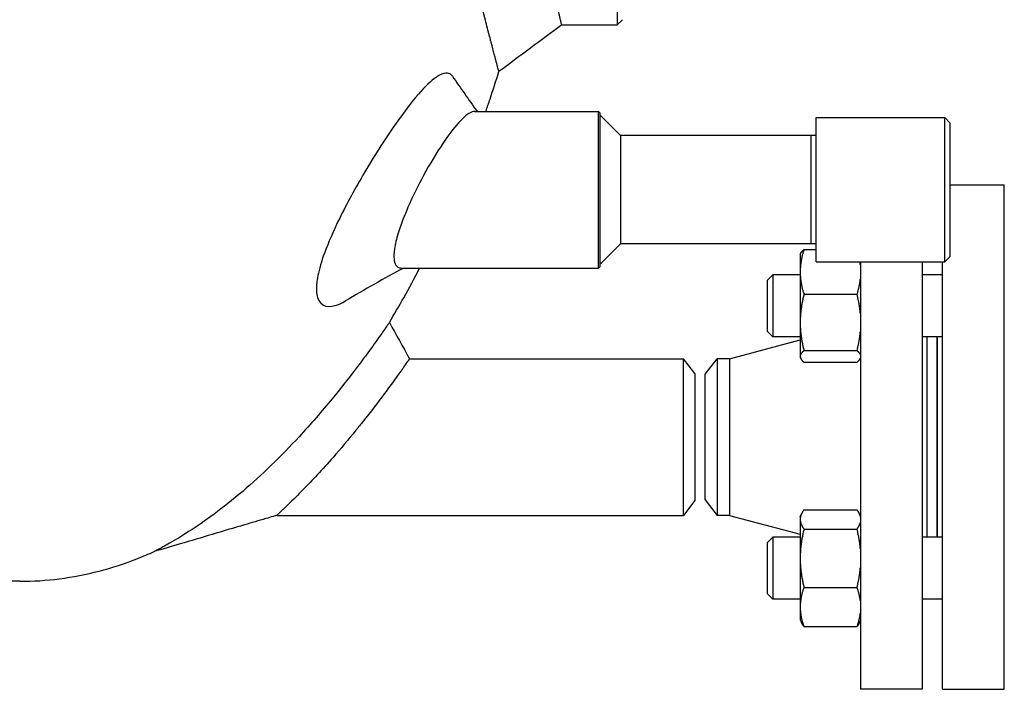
# Model space of a CAD drawing. Header units: inches. Extents: x 24 to 1128, y -69 to 748.
# Tile 504 of 656: x 758.91 to 770.84, y 158.49 to 166.61. Entities that reach past the tile are written whole.
import ezdxf

# ---------------------------------------------------------------- set-up
doc = ezdxf.new("R2010")
doc.units = ezdxf.units.IN
doc.header["$LTSCALE"] = 32
doc.header["$MEASUREMENT"] = 0
doc.layers.add('Visible (ANSI)', color=7, linetype='Continuous', lineweight=30)

msp = doc.modelspace()

# ---------------------------------------------------------------- linework, layer by layer
at = {"layer": 'Visible (ANSI)'}
for p, q in [((766.1499, 173.54617), (766.1499, 166.54618)), ((765.47724, 166.54617), (766.1499, 166.54617)), ((766.2124, 166.60867), (766.1499, 166.54617)), ((764.42002, 165.49617), (765.92124, 165.49617)), ((765.92124, 163.59617), (765.92124, 165.49617)), ((765.93687, 165.48054), (765.92124, 165.49617)), ((765.93687, 165.48054), (765.93687, 163.61179)), ((766.18687, 165.20367), (765.93687, 165.45367)), ((768.56187, 163.67117), (768.56187, 165.42117)), ((768.56187, 165.42117), (770.11937, 165.42117)), ((770.11937, 163.67117), (770.11937, 165.42117)), ((770.18187, 165.35867), (770.11937, 165.42117)), ((770.18187, 165.35867), (770.18187, 163.73367)), ((768.49937, 165.20367), (766.18687, 165.20367)), ((766.18687, 165.20367), (766.18687, 163.88867)), ((768.49937, 163.88867), (768.49937, 165.20367)), ((768.56187, 165.20203), (768.49937, 165.20367)), ((770.18187, 164.60617), (770.84063, 164.60617)), ((770.84063, 158.48617), (770.84063, 164.60617)), ((766.18687, 163.88867), (765.93687, 163.63867)), ((768.49937, 163.88867), (766.18687, 163.88867)), ((768.56187, 163.89031), (768.49937, 163.88867)), ((768.36663, 163.76216), (768.37228, 163.77428)), ((768.36663, 163.76216), (768.36663, 163.54877)), ((768.41172, 163.82031), (768.56187, 163.82031)), ((768.56187, 163.67117), (770.11937, 163.67117)), ((769.09563, 163.67117), (769.09563, 158.48617)), ((769.84563, 163.67117), (769.84563, 158.48617)), ((770.09063, 158.48617), (770.09063, 163.67117)), ((770.18187, 163.73367), (770.11937, 163.67117)), ((763.53107, 163.59617), (765.92124, 163.59617)), ((765.93687, 163.61179), (765.92124, 163.59617)), ((767.97063, 163.44966), (768.03313, 163.51216)), ((768.03313, 163.51216), (768.03313, 162.76216)), ((768.36663, 163.51216), (768.03313, 163.51216)), ((768.36663, 163.54877), (768.36663, 162.93566)), ((770.09063, 163.51216), (769.84563, 163.51216)), ((767.97063, 162.82466), (767.97063, 163.44966)), ((768.41172, 163.27723), (769.05555, 163.27723)), ((768.36663, 162.93566), (768.36663, 162.52405)), ((767.97063, 162.82466), (768.03313, 162.76216)), ((767.50786, 162.49617), (768.36663, 162.72604)), ((768.36663, 162.76216), (768.03313, 162.76216)), ((770.09063, 162.76216), (769.84563, 162.76216)), ((769.90563, 160.33018), (769.90563, 162.76216)), ((770.02563, 160.33018), (770.02563, 162.76216)), ((770.03063, 160.33018), (770.03063, 162.76216)), ((768.41172, 162.59408), (769.05555, 162.59408)), ((763.63048, 162.49617), (766.95251, 162.49617)), ((766.95251, 160.59617), (766.95251, 162.49617)), ((767.09063, 162.31617), (766.95251, 162.49617)), ((767.21563, 162.30867), (767.35951, 162.49617)), ((767.50786, 162.49617), (767.35951, 162.49617)), ((767.35951, 162.49617), (767.35951, 160.59617)), ((767.50786, 162.49617), (767.50786, 160.59617)), ((768.36663, 162.52405), (768.36663, 162.51216)), ((768.36663, 162.51216), (768.37228, 162.50004)), ((768.41172, 162.45401), (769.05555, 162.45401)), ((769.09563, 162.50144), (769.09498, 162.50004)), ((767.09063, 162.31617), (767.09063, 160.77617)), ((767.21563, 160.78367), (767.21563, 162.30867)), ((767.09063, 160.77617), (766.95251, 160.59617)), ((767.21563, 160.78367), (767.35951, 160.59617)), ((768.41172, 160.66314), (769.05555, 160.66314)), ((762.02174, 160.59617), (766.95251, 160.59617)), ((767.50786, 160.59617), (767.35951, 160.59617)), ((767.50786, 160.59617), (768.36663, 160.3663)), ((768.36663, 160.58018), (768.38307, 160.61543)), ((768.36663, 160.58018), (768.36663, 160.54681)), ((768.36663, 160.54681), (768.36663, 160.07649)), ((769.09563, 160.5909), (769.08419, 160.61543)), ((768.41172, 160.43047), (769.05555, 160.43047)), ((767.97063, 160.26768), (768.03313, 160.33018)), ((768.03313, 160.33018), (768.03313, 159.58018)), ((768.36663, 160.33018), (768.03313, 160.33018)), ((770.09063, 160.33018), (769.84563, 160.33018)), ((767.97063, 159.64268), (767.97063, 160.26768)), ((768.36663, 160.07649), (768.36663, 159.48486)), ((758.90563, 159.79617), (757.46578, 159.79617)), ((768.41172, 159.72251), (769.05555, 159.72251)), ((767.97063, 159.64268), (768.03313, 159.58018)), ((768.36663, 159.58018), (768.03313, 159.58018)), ((770.09063, 159.58018), (769.84563, 159.58018)), ((768.36663, 159.48486), (768.36663, 159.33018)), ((768.36663, 159.33018), (768.38307, 159.29492)), ((768.41172, 159.24722), (769.05555, 159.24722)), ((769.09563, 159.31946), (769.08419, 159.29492)), ((769.84563, 158.48617), (769.09563, 158.48617)), ((770.09063, 158.48617), (770.84063, 158.48617))]:
    msp.add_line(p, q, dxfattribs=at)
for points, knots in [([(764.7146, 165.97887), (764.7146, 165.97887), (764.71458, 165.97892), (764.71456, 165.97902), (764.71452, 165.97915), (764.71447, 165.97936), (764.71438, 165.97967), (764.71438, 165.97967), (764.71438, 165.97968), (764.71438, 165.97969), (764.71367, 165.98235), (764.71122, 165.99146), (764.70703, 166.00708), (764.70694, 166.00738), (764.70686, 166.00769), (764.70678, 166.008), (764.70469, 166.01579), (764.70218, 166.02515), (764.69926, 166.03607), (764.69909, 166.0367), (764.69892, 166.03734), (764.69875, 166.03798), (764.69275, 166.0604), (764.68506, 166.08919), (764.67571, 166.12433), (764.67527, 166.12598), (764.67483, 166.12764), (764.67439, 166.12931), (764.67295, 166.1347), (764.67148, 166.14024), (764.66997, 166.14593), (764.66681, 166.15784), (764.66348, 166.17041), (764.65997, 166.18363), (764.65937, 166.18593), (764.65875, 166.18825), (764.65813, 166.19059), (764.64726, 166.23168), (764.63481, 166.27889), (764.62084, 166.33223), (764.61981, 166.33617), (764.61876, 166.34015), (764.61771, 166.34416), (764.61324, 166.36126), (764.60862, 166.37896), (764.60385, 166.39727), (764.60178, 166.40521), (764.59968, 166.41325), (764.59756, 166.42142), (764.59627, 166.42635), (764.59498, 166.43133), (764.59368, 166.43634), (764.57845, 166.49496), (764.56185, 166.55922), (764.54397, 166.62907), (764.54363, 166.63038), (764.5433, 166.63169), (764.54296, 166.63301), (764.54142, 166.63901), (764.53988, 166.64506), (764.53832, 166.65115), (764.53041, 166.68211), (764.52223, 166.71423), (764.51379, 166.74749), (764.5116, 166.75612), (764.5094, 166.76484), (764.50717, 166.77362), (764.50116, 166.79739), (764.49502, 166.82172), (764.48876, 166.84661), (764.48748, 166.85169), (764.4862, 166.8568), (764.48491, 166.86193), (764.47172, 166.91444), (764.458, 166.96939), (764.44379, 167.02675), (764.44092, 167.03833), (764.43803, 167.05001), (764.43512, 167.06179), (764.42494, 167.10299), (764.41452, 167.14539), (764.40388, 167.18896), (764.40063, 167.20225), (764.39736, 167.21564), (764.39408, 167.22914), (764.38487, 167.26696), (764.3755, 167.30563), (764.36599, 167.34513), (764.35974, 167.37106), (764.35343, 167.39735), (764.34705, 167.42399), (764.33756, 167.46367), (764.32789, 167.5043), (764.31807, 167.54585), (764.31399, 167.5631), (764.30988, 167.5805), (764.30575, 167.59806), (764.29478, 167.64466), (764.28362, 167.69239), (764.27229, 167.74122), (764.26783, 167.76041), (764.26335, 167.77978), (764.25884, 167.79931), (764.24658, 167.85244), (764.23412, 167.90682), (764.2215, 167.96242), (764.20656, 168.02821), (764.19139, 168.09571), (764.17601, 168.16485), (764.17089, 168.1879), (764.16575, 168.21112), (764.16058, 168.23453), (764.14917, 168.28625), (764.13766, 168.33885), (764.12607, 168.39225), (764.12063, 168.41736), (764.11517, 168.44265), (764.10969, 168.46811), (764.10764, 168.47763), (764.10559, 168.48719), (764.10354, 168.49677), (764.10287, 168.49991), (764.10219, 168.50305), (764.10152, 168.50619), (764.09307, 168.54567), (764.08455, 168.58571), (764.07598, 168.62632), (764.05877, 168.70782), (764.04133, 168.79156), (764.02373, 168.87743), (764.01773, 168.90672), (764.01171, 168.93626), (764.00568, 168.96604), (763.99434, 169.02196), (763.98296, 169.07872), (763.97155, 169.13629), (763.96904, 169.14892), (763.96654, 169.16159), (763.96403, 169.17429), (763.96039, 169.19274), (763.95674, 169.21128), (763.9531, 169.22989), (763.93266, 169.33424), (763.91216, 169.4411), (763.89172, 169.55019), (763.8855, 169.58334), (763.8793, 169.6167), (763.8731, 169.65026), (763.8702, 169.66595), (763.8673, 169.6817), (763.86441, 169.69748), (763.85819, 169.73137), (763.85199, 169.76546), (763.84579, 169.79973), (763.83965, 169.83375), (763.83352, 169.86794), (763.82741, 169.90231), (763.82172, 169.93431), (763.81603, 169.96657), (763.81033, 169.99908), (763.80415, 170.03437), (763.79797, 170.06997), (763.7918, 170.10585), (763.78902, 170.12195), (763.78625, 170.13812), (763.78348, 170.15434), (763.77738, 170.19007), (763.77128, 170.2261), (763.7652, 170.26236), (763.76053, 170.29021), (763.75586, 170.31821), (763.75121, 170.34634), (763.74425, 170.38847), (763.73731, 170.43089), (763.73041, 170.4736), (763.7246, 170.50951), (763.71882, 170.54562), (763.71307, 170.58192), (763.71018, 170.60016), (763.70729, 170.61846), (763.70441, 170.6368), (763.69879, 170.67263), (763.6932, 170.70864), (763.68764, 170.74482), (763.68132, 170.78592), (763.67504, 170.82723), (763.66881, 170.86876), (763.66381, 170.90207), (763.65884, 170.93552), (763.65391, 170.9691), (763.64866, 171.00474), (763.64346, 171.04052), (763.6383, 171.07643), (763.63534, 171.09697), (763.6324, 171.11756), (763.62947, 171.13819), (763.62444, 171.17366), (763.61944, 171.20926), (763.61449, 171.24496), (763.60363, 171.32332), (763.59297, 171.40222), (763.58255, 171.48154), (763.57795, 171.5166), (763.57339, 171.55175), (763.56888, 171.58697), (763.56816, 171.59258), (763.56744, 171.5982), (763.56672, 171.60383), (763.56454, 171.62095), (763.56236, 171.63812), (763.5602, 171.65534), (763.55582, 171.69011), (763.55147, 171.72508), (763.54717, 171.76023), (763.53706, 171.84266), (763.52716, 171.9261), (763.5175, 172.01044), (763.51608, 172.02285), (763.51466, 172.03527), (763.51325, 172.04772), (763.51088, 172.06865), (763.50852, 172.08964), (763.50618, 172.11069), (763.50318, 172.1376), (763.50021, 172.1646), (763.49727, 172.19165), (763.49381, 172.22358), (763.49038, 172.25558), (763.48699, 172.28765), (763.47114, 172.43792), (763.45624, 172.58974), (763.44245, 172.74236), (763.44, 172.7695), (763.43758, 172.79667), (763.4352, 172.82387), (763.41592, 173.04408), (763.399, 173.26567), (763.38472, 173.48637), (763.38343, 173.50631), (763.38216, 173.52625), (763.38091, 173.54617)], [0.46298889, 0.46298889, 0.46298889, 0.46298889, 0.464113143, 0.464113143, 0.464113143, 0.465613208, 0.465613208, 0.465613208, 0.465654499, 0.465654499, 0.465654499, 0.478602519, 0.478602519, 0.478602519, 0.478855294, 0.478855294, 0.478855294, 0.485209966, 0.485209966, 0.485209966, 0.485576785, 0.485576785, 0.485576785, 0.498408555, 0.498408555, 0.498408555, 0.499008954, 0.499008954, 0.499008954, 0.50094645, 0.50094645, 0.50094645, 0.505007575, 0.505007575, 0.505007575, 0.505714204, 0.505714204, 0.505714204, 0.518120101, 0.518120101, 0.518120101, 0.519037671, 0.519037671, 0.519037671, 0.522947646, 0.522947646, 0.522947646, 0.52464227, 0.52464227, 0.52464227, 0.52566643, 0.52566643, 0.52566643, 0.537633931, 0.537633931, 0.537633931, 0.537858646, 0.537858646, 0.537858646, 0.538884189, 0.538884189, 0.538884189, 0.544096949, 0.544096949, 0.544096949, 0.545450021, 0.545450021, 0.545450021, 0.549108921, 0.549108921, 0.549108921, 0.549856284, 0.549856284, 0.549856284, 0.557503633, 0.557503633, 0.557503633, 0.559047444, 0.559047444, 0.559047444, 0.564448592, 0.564448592, 0.564448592, 0.566095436, 0.566095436, 0.566095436, 0.570707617, 0.570707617, 0.570707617, 0.573735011, 0.573735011, 0.573735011, 0.578244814, 0.578244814, 0.578244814, 0.580115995, 0.580115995, 0.580115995, 0.585081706, 0.585081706, 0.585081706, 0.587033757, 0.587033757, 0.587033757, 0.59234267, 0.59234267, 0.59234267, 0.598624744, 0.598624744, 0.598624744, 0.600718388, 0.600718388, 0.600718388, 0.605344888, 0.605344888, 0.605344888, 0.607520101, 0.607520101, 0.607520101, 0.608334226, 0.608334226, 0.608334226, 0.608601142, 0.608601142, 0.608601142, 0.611951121, 0.611951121, 0.611951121, 0.618675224, 0.618675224, 0.618675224, 0.620969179, 0.620969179, 0.620969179, 0.625275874, 0.625275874, 0.625275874, 0.626220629, 0.626220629, 0.626220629, 0.627592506, 0.627592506, 0.627592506, 0.635284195, 0.635284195, 0.635284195, 0.637621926, 0.637621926, 0.637621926, 0.638715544, 0.638715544, 0.638715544, 0.641064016, 0.641064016, 0.641064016, 0.643394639, 0.643394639, 0.643394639, 0.645564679, 0.645564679, 0.645564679, 0.647920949, 0.647920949, 0.647920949, 0.648978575, 0.648978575, 0.648978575, 0.651308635, 0.651308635, 0.651308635, 0.653098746, 0.653098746, 0.653098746, 0.655778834, 0.655778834, 0.655778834, 0.658031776, 0.658031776, 0.658031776, 0.659164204, 0.659164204, 0.659164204, 0.661376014, 0.661376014, 0.661376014, 0.663888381, 0.663888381, 0.663888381, 0.665904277, 0.665904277, 0.665904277, 0.668044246, 0.668044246, 0.668044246, 0.669268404, 0.669268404, 0.669268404, 0.671373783, 0.671373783, 0.671373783, 0.675994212, 0.675994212, 0.675994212, 0.678036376, 0.678036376, 0.678036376, 0.678362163, 0.678362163, 0.678362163, 0.679354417, 0.679354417, 0.679354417, 0.681358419, 0.681358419, 0.681358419, 0.686058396, 0.686058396, 0.686058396, 0.686749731, 0.686749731, 0.686749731, 0.687912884, 0.687912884, 0.687912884, 0.689400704, 0.689400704, 0.689400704, 0.691156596, 0.691156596, 0.691156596, 0.699384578, 0.699384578, 0.699384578, 0.70084809, 0.70084809, 0.70084809, 0.712699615, 0.712699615, 0.712699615, 0.713770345, 0.713770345, 0.713770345, 0.713770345]), ([(765.47724, 166.54617), (765.47724, 166.54617), (765.47723, 166.54622), (765.47721, 166.54631), (765.47718, 166.54644), (765.47712, 166.54665), (765.47705, 166.54695), (765.47705, 166.54696), (765.47704, 166.54697), (765.47704, 166.54697), (765.47638, 166.54958), (765.47412, 166.55855), (765.47024, 166.57394), (765.47016, 166.57424), (765.47009, 166.57455), (765.47001, 166.57485), (765.46808, 166.58253), (765.46576, 166.59175), (765.46305, 166.60252), (765.46289, 166.60314), (765.46274, 166.60377), (765.46258, 166.6044), (765.45702, 166.62651), (765.4499, 166.65493), (765.44126, 166.68954), (765.44086, 166.69116), (765.44045, 166.69279), (765.44004, 166.69444), (765.43872, 166.69975), (765.43736, 166.7052), (765.43597, 166.7108), (765.43305, 166.72252), (765.42997, 166.73489), (765.42674, 166.74789), (765.42618, 166.75016), (765.42562, 166.75244), (765.42505, 166.75474), (765.41502, 166.79516), (765.40355, 166.84159), (765.39071, 166.894), (765.38976, 166.89788), (765.3888, 166.90178), (765.38784, 166.90573), (765.38373, 166.92252), (765.37948, 166.93991), (765.3751, 166.95789), (765.3732, 166.96569), (765.37127, 166.97359), (765.36932, 166.98161), (765.36815, 166.98645), (765.36696, 166.99133), (765.36576, 166.99626), (765.35179, 167.0538), (765.33657, 167.11692), (765.32021, 167.18549), (765.3199, 167.18678), (765.31959, 167.18807), (765.31928, 167.18936), (765.31788, 167.19525), (765.31646, 167.20119), (765.31504, 167.20717), (765.3078, 167.23755), (765.30034, 167.26902), (765.29265, 167.30157), (765.29066, 167.31002), (765.28865, 167.31854), (765.28663, 167.32714), (765.28115, 167.35038), (765.27557, 167.37416), (765.26989, 167.39847), (765.26872, 167.40344), (765.26756, 167.40843), (765.26639, 167.41344), (765.25442, 167.4647), (765.24199, 167.5183), (765.22914, 167.5742), (765.22655, 167.58549), (765.22394, 167.59687), (765.22131, 167.60834), (765.21212, 167.64849), (765.20272, 167.68978), (765.19312, 167.73222), (765.1902, 167.74515), (765.18725, 167.7582), (765.18429, 167.77135), (765.176, 167.80818), (765.16756, 167.84584), (765.159, 167.88433), (765.15338, 167.90959), (765.1477, 167.93521), (765.14197, 167.96118), (765.13343, 167.99987), (765.12476, 168.03938), (765.11598, 168.07971), (765.11233, 168.09644), (765.10867, 168.11331), (765.10498, 168.13033), (765.0952, 168.17549), (765.08528, 168.22164), (765.07523, 168.26878), (765.07128, 168.28731), (765.06731, 168.306), (765.06332, 168.32484), (765.05247, 168.37608), (765.04147, 168.42845), (765.03035, 168.48195), (765.01719, 168.54526), (765.00386, 168.61012), (764.99039, 168.67648), (764.9859, 168.6986), (764.9814, 168.72089), (764.97688, 168.74334), (764.9669, 168.79296), (764.95684, 168.84339), (764.94674, 168.89462), (764.94198, 168.91871), (764.93722, 168.94298), (764.93244, 168.96742), (764.93066, 168.97657), (764.92887, 168.98574), (764.92708, 168.99494), (764.92649, 168.99795), (764.9259, 169.00097), (764.92531, 169.00399), (764.91794, 169.04191), (764.91054, 169.08027), (764.90311, 169.11908), (764.8882, 169.19698), (764.87319, 169.27668), (764.85812, 169.35812), (764.85298, 169.38591), (764.84784, 169.4139), (764.84269, 169.44209), (764.83302, 169.49501), (764.82334, 169.54862), (764.81366, 169.60289), (764.81154, 169.61479), (764.80942, 169.62673), (764.8073, 169.6387), (764.80422, 169.65608), (764.80113, 169.67353), (764.79805, 169.69104), (764.78079, 169.78923), (764.76356, 169.8895), (764.74645, 169.99171), (764.74125, 170.02277), (764.73606, 170.05401), (764.73088, 170.08543), (764.72846, 170.10013), (764.72604, 170.11486), (764.72363, 170.12963), (764.71844, 170.16136), (764.71327, 170.19326), (764.70812, 170.22533), (764.703, 170.25715), (764.6979, 170.28914), (764.69283, 170.3213), (764.6881, 170.35124), (764.68338, 170.38133), (764.67869, 170.41158), (764.67358, 170.44442), (764.6685, 170.47744), (764.66344, 170.51065), (764.66117, 170.52555), (764.6589, 170.54049), (764.65664, 170.55547), (764.65166, 170.58846), (764.64669, 170.62163), (764.64176, 170.65497), (764.63796, 170.68058), (764.63418, 170.70629), (764.63042, 170.73211), (764.62478, 170.77076), (764.61918, 170.80964), (764.61361, 170.84874), (764.60893, 170.88161), (764.60428, 170.91464), (764.59966, 170.94783), (764.59733, 170.96451), (764.59501, 170.98123), (764.5927, 170.99799), (764.58819, 171.03072), (764.58371, 171.06361), (764.57926, 171.09664), (764.5742, 171.13416), (764.56918, 171.17188), (764.5642, 171.20978), (764.5602, 171.2402), (764.55624, 171.27071), (764.55231, 171.30131), (764.54813, 171.33379), (764.54399, 171.36637), (764.53989, 171.39905), (764.53755, 171.41774), (764.53521, 171.43646), (764.53289, 171.45522), (764.5289, 171.48748), (764.52495, 171.51982), (764.52103, 171.55226), (764.51244, 171.62345), (764.50403, 171.69508), (764.49583, 171.76711), (764.4922, 171.79894), (764.48861, 171.83086), (764.48507, 171.86285), (764.4845, 171.86795), (764.48394, 171.87306), (764.48337, 171.87817), (764.48166, 171.89372), (764.47995, 171.9093), (764.47825, 171.9249), (764.47482, 171.9564), (764.47143, 171.98798), (764.46808, 172.01965), (764.46022, 172.09391), (764.45258, 172.1686), (764.44517, 172.2437), (764.44408, 172.25474), (764.443, 172.2658), (764.44192, 172.27686), (764.44011, 172.29548), (764.43831, 172.31411), (764.43652, 172.33278), (764.43424, 172.35665), (764.43198, 172.38055), (764.42974, 172.4045), (764.42711, 172.43276), (764.4245, 172.46107), (764.42193, 172.48944), (764.4099, 172.62235), (764.39863, 172.75643), (764.38823, 172.89124), (764.38638, 172.91522), (764.38456, 172.93921), (764.38276, 172.9632), (764.36824, 173.15746), (764.3556, 173.35203), (764.34493, 173.54617)], [0.462986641, 0.462986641, 0.462986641, 0.462986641, 0.464113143, 0.464113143, 0.464113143, 0.465613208, 0.465613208, 0.465613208, 0.465654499, 0.465654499, 0.465654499, 0.478602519, 0.478602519, 0.478602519, 0.478855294, 0.478855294, 0.478855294, 0.485209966, 0.485209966, 0.485209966, 0.485576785, 0.485576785, 0.485576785, 0.498408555, 0.498408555, 0.498408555, 0.499008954, 0.499008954, 0.499008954, 0.50094645, 0.50094645, 0.50094645, 0.505007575, 0.505007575, 0.505007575, 0.505714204, 0.505714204, 0.505714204, 0.518120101, 0.518120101, 0.518120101, 0.519037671, 0.519037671, 0.519037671, 0.522947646, 0.522947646, 0.522947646, 0.52464227, 0.52464227, 0.52464227, 0.52566643, 0.52566643, 0.52566643, 0.537633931, 0.537633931, 0.537633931, 0.537858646, 0.537858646, 0.537858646, 0.538884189, 0.538884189, 0.538884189, 0.544096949, 0.544096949, 0.544096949, 0.545450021, 0.545450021, 0.545450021, 0.549108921, 0.549108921, 0.549108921, 0.549856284, 0.549856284, 0.549856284, 0.557503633, 0.557503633, 0.557503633, 0.559047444, 0.559047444, 0.559047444, 0.564448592, 0.564448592, 0.564448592, 0.566095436, 0.566095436, 0.566095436, 0.570707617, 0.570707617, 0.570707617, 0.573735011, 0.573735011, 0.573735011, 0.578244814, 0.578244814, 0.578244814, 0.580115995, 0.580115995, 0.580115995, 0.585081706, 0.585081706, 0.585081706, 0.587033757, 0.587033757, 0.587033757, 0.59234267, 0.59234267, 0.59234267, 0.598624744, 0.598624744, 0.598624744, 0.600718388, 0.600718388, 0.600718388, 0.605344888, 0.605344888, 0.605344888, 0.607520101, 0.607520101, 0.607520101, 0.608334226, 0.608334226, 0.608334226, 0.608601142, 0.608601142, 0.608601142, 0.611951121, 0.611951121, 0.611951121, 0.618675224, 0.618675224, 0.618675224, 0.620969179, 0.620969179, 0.620969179, 0.625275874, 0.625275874, 0.625275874, 0.626220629, 0.626220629, 0.626220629, 0.627592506, 0.627592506, 0.627592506, 0.635284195, 0.635284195, 0.635284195, 0.637621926, 0.637621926, 0.637621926, 0.638715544, 0.638715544, 0.638715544, 0.641064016, 0.641064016, 0.641064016, 0.643394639, 0.643394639, 0.643394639, 0.645564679, 0.645564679, 0.645564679, 0.647920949, 0.647920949, 0.647920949, 0.648978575, 0.648978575, 0.648978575, 0.651308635, 0.651308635, 0.651308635, 0.653098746, 0.653098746, 0.653098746, 0.655778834, 0.655778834, 0.655778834, 0.658031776, 0.658031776, 0.658031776, 0.659164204, 0.659164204, 0.659164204, 0.661376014, 0.661376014, 0.661376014, 0.663888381, 0.663888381, 0.663888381, 0.665904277, 0.665904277, 0.665904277, 0.668044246, 0.668044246, 0.668044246, 0.669268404, 0.669268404, 0.669268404, 0.671373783, 0.671373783, 0.671373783, 0.675994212, 0.675994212, 0.675994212, 0.678036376, 0.678036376, 0.678036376, 0.678362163, 0.678362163, 0.678362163, 0.679354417, 0.679354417, 0.679354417, 0.681358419, 0.681358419, 0.681358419, 0.686058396, 0.686058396, 0.686058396, 0.686749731, 0.686749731, 0.686749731, 0.687912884, 0.687912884, 0.687912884, 0.689400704, 0.689400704, 0.689400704, 0.691156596, 0.691156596, 0.691156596, 0.699384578, 0.699384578, 0.699384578, 0.70084809, 0.70084809, 0.70084809, 0.712699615, 0.712699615, 0.712699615, 0.712699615]), ([(763.99447, 165.9352), (763.98222, 165.92851), (763.96949, 165.92058), (763.89233, 165.86726), (763.8185, 165.79572), (763.64146, 165.59246), (763.53628, 165.45288), (763.30047, 165.11031), (763.16887, 164.90126), (762.93712, 164.49998), (762.83502, 164.30965), (762.68391, 163.99082), (762.6283, 163.86008), (762.55236, 163.64221), (762.52762, 163.5529), (762.50939, 163.44724), (762.50608, 163.42203), (762.50282, 163.38332), (762.50208, 163.36902), (762.50163, 163.34268), (762.50184, 163.33058), (762.50332, 163.3039), (762.50487, 163.28969), (762.51189, 163.24834), (762.51975, 163.22435), (762.54478, 163.17792), (762.56401, 163.15878), (762.62559, 163.12687), (762.67442, 163.12599), (762.76837, 163.15234), (762.8099, 163.17096), (762.85354, 163.19658)], [0.86335203, 0.86335203, 0.86335203, 0.86335203, 1.14491927, 1.14491927, 2.51064076, 2.51064076, 4.14557022, 4.14557022, 6.05940486, 6.05940486, 7.6794995, 7.6794995, 8.85307641, 8.85307641, 9.78494384, 9.78494384, 10.09656497, 10.09656497, 10.29056056, 10.29056056, 10.46838299, 10.46838299, 10.69928088, 10.69928088, 11.18444846, 11.18444846, 11.82805016, 11.82805016, 12.87879798, 12.87879798, 13.60570538, 13.60570538, 13.60570538, 13.60570538]), ([(764.12061, 165.9513), (764.11207, 165.95613), (764.10276, 165.95925), (764.09271, 165.96068), (764.06502, 165.96461), (764.03202, 165.95571), (763.99447, 165.9352)], [24.16231234, 24.16231234, 24.16231234, 24.16231234, 24.47569364, 24.47569364, 24.47569364, 25.33904567, 25.33904567, 25.33904567, 25.33904567]), ([(764.55645, 165.49617), (764.57356, 165.54585), (764.59047, 165.59575), (764.64391, 165.75583), (764.67971, 165.86685), (764.7146, 165.97887)], [7.2509366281, 7.2509366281, 7.2509366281, 7.2509366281, 7.265335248, 7.265335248, 7.2969242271, 7.2969242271, 7.2969242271, 7.2969242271]), ([(764.31549, 165.44535), (764.28747, 165.42266), (764.25706, 165.39289), (764.16576, 165.29127), (764.10116, 165.20574), (763.9571, 164.99173), (763.87723, 164.85906), (763.73324, 164.59353), (763.6685, 164.4626), (763.56886, 164.23342), (763.53088, 164.13512), (763.47951, 163.97356), (763.46277, 163.90845), (763.44866, 163.82689), (763.44572, 163.80455), (763.44278, 163.76955), (763.44214, 163.75612), (763.44198, 163.73108), (763.44242, 163.71945), (763.44472, 163.6935), (763.44705, 163.67991), (763.45798, 163.6398), (763.47072, 163.62009), (763.50021, 163.6002), (763.51473, 163.59617), (763.53107, 163.59617)], [1.0627492, 1.0627492, 1.0627492, 1.0627492, 1.64036993, 1.64036993, 2.7000375, 2.7000375, 3.93144941, 3.93144941, 5.02521492, 5.02521492, 5.87605571, 5.87605571, 6.5285786, 6.5285786, 6.79569866, 6.79569866, 6.97668958, 6.97668958, 7.15283969, 7.15283969, 7.39635371, 7.39635371, 7.95996463, 7.95996463, 8.36568138, 8.36568138, 8.36568138, 8.36568138]), ([(764.42002, 165.49617), (764.40229, 165.49617), (764.38171, 165.48919), (764.34506, 165.4678), (764.33062, 165.45761), (764.31549, 165.44535)], [16.48877564, 16.48877564, 16.48877564, 16.48877564, 17.014598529, 17.014598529, 17.326531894, 17.326531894, 17.326531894, 17.326531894]), ([(763.38637, 162.93584), (763.44533, 163.03396), (763.50326, 163.13394), (763.626, 163.35349), (763.69046, 163.47367), (763.7535, 163.59617)], [6.9772203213, 6.9772203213, 6.9772203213, 6.9772203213, 7.0128876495, 7.0128876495, 7.0541574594, 7.0541574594, 7.0541574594, 7.0541574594]), ([(763.38637, 162.93584), (763.38637, 162.93584), (763.3863, 162.93573), (763.38577, 162.93496), (763.38482, 162.93358), (763.38077, 162.92769), (763.37665, 162.9217), (763.3642, 162.90368), (763.35525, 162.89073), (763.32223, 162.84319), (763.29223, 162.80025), (763.21278, 162.6883), (763.16173, 162.61731), (763.10377, 162.53866)], [25.28781271, 25.28781271, 25.28781271, 25.28781271, 25.36222984, 25.36222984, 25.57270578, 25.57270578, 25.92767405, 25.92767405, 26.35145729, 26.35145729, 27.19354897, 27.19354897, 28.15853636, 28.15853636, 28.15853636, 28.15853636]), ([(763.10377, 162.53866), (763.09278, 162.52374), (763.08153, 162.50854), (763.07005, 162.49309), (762.98066, 162.37283), (762.87795, 162.23883), (762.74262, 162.07077), (762.71848, 162.04109), (762.694, 162.01127)], [28.15853636, 28.15853636, 28.15853636, 28.15853636, 28.34163803, 28.34163803, 28.34163803, 29.76699268, 29.76699268, 30.07064608, 30.07064608, 30.07064608, 30.07064608]), ([(763.63048, 162.49617), (763.63048, 162.49617), (763.63048, 162.49617), (763.63042, 162.49608), (763.62988, 162.4953), (763.62736, 162.49167), (763.62486, 162.48806), (763.61276, 162.47062), (763.59825, 162.44973), (763.55461, 162.38746), (763.52358, 162.34346), (763.44008, 162.22686), (763.38484, 162.15083), (763.32394, 162.06908)], [15.57288469, 15.57288469, 15.57288469, 15.57288469, 15.58267383, 15.58267383, 15.74583363, 15.74583363, 15.98165305, 15.98165305, 16.56102011, 16.56102011, 17.25470942, 17.25470942, 18.13336617, 18.13336617, 18.13336617, 18.13336617]), ([(762.694, 162.01127), (762.56819, 161.8582), (762.43323, 161.70204), (762.07384, 161.31315), (761.84076, 161.0862), (761.36658, 160.68085), (761.14113, 160.51859), (760.8765, 160.34803), (760.79362, 160.29832), (760.66515, 160.22532), (760.61348, 160.19769), (760.56037, 160.16995), (760.54687, 160.16305), (760.5376, 160.15833), (760.53605, 160.15754), (760.53453, 160.15677), (760.53418, 160.15659), (760.53403, 160.15651), (760.53401, 160.1565), (760.53401, 160.1565)], [1.72900805, 1.72900805, 1.72900805, 1.72900805, 3.28877926, 3.28877926, 5.72878536, 5.72878536, 8.26886017, 8.26886017, 9.4658451, 9.4658451, 10.45038863, 10.45038863, 10.97715866, 10.97715866, 11.13610264, 11.13610264, 11.23205414, 11.23205414, 11.2579288, 11.2579288, 11.2579288, 11.2579288]), ([(763.32394, 162.06908), (763.24619, 161.96469), (763.1595, 161.85141), (763.03992, 161.70089), (763.01086, 161.66474), (762.98148, 161.62858)], [18.13336617, 18.13336617, 18.13336617, 18.13336617, 19.25536711, 19.25536711, 19.60797911, 19.60797911, 19.60797911, 19.60797911]), ([(762.98148, 161.62858), (762.89085, 161.51717), (762.79706, 161.40584), (762.57447, 161.15203), (762.44972, 161.01834), (762.27776, 160.84218), (762.21668, 160.78169), (762.11877, 160.68689), (762.07997, 160.65035), (762.04217, 160.61507), (762.03309, 160.60666), (762.02533, 160.59948), (762.02368, 160.59796), (762.02207, 160.59647), (762.02174, 160.59617), (762.02174, 160.59617)], [1.47461293, 1.47461293, 1.47461293, 1.47461293, 2.56156061, 2.56156061, 4.07193041, 4.07193041, 4.97837841, 4.97837841, 5.78855717, 5.78855717, 6.17561623, 6.17561623, 6.34088397, 6.34088397, 6.45343416, 6.45343416, 6.45343416, 6.45343416]), ([(762.02174, 160.59617), (762.02162, 160.59613), (762.02146, 160.59609), (762.0211, 160.59598), (762.0209, 160.59592), (762.02045, 160.59579), (762.0202, 160.59572), (762.01952, 160.59552), (762.01907, 160.59539), (762.01755, 160.59494), (762.01647, 160.59463), (762.01218, 160.59337), (762.00897, 160.59243), (761.99611, 160.58866), (761.98647, 160.58583), (761.9479, 160.57452), (761.91898, 160.56602), (761.80328, 160.53198), (761.71651, 160.50636), (761.36956, 160.40368), (761.1095, 160.3262), (760.74421, 160.21823), (760.63911, 160.18727), (760.53401, 160.1565)], [0, 0, 0, 0, 0.00200815, 0.00200815, 0.00382698, 0.00382698, 0.0058643, 0.0058643, 0.00944926, 0.00944926, 0.01797059, 0.01797059, 0.04350561, 0.04350561, 0.12009243, 0.12009243, 0.34985463, 0.34985463, 1.03917033, 1.03917033, 3.10701346, 3.10701346, 3.94177252, 3.94177252, 3.94177252, 3.94177252]), ([(758.90563, 159.79617), (759.06743, 159.79617), (759.22923, 159.80667), (759.55096, 159.84836), (759.71089, 159.87957), (760.02725, 159.96193), (760.18369, 160.01309), (760.40364, 160.09958), (760.46905, 160.1272), (760.53401, 160.1565)], [6.283185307, 6.283185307, 6.283185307, 6.283185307, 6.347905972, 6.347905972, 6.412626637, 6.412626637, 6.477347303, 6.477347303, 6.505000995, 6.505000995, 6.505000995, 6.505000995])]:
    msp.add_open_spline(points, degree=3, knots=knots, dxfattribs=at)
for points in [[(765.47724, 166.54617), (765.22303, 166.35707), (764.96881, 166.16797), (764.7146, 165.97887)], [(764.15006, 165.92361), (764.1416, 165.93579), (764.13176, 165.945), (764.12061, 165.9513)], [(764.15006, 165.92361), (764.24965, 165.78038), (764.34944, 165.63791), (764.44926, 165.49617)], [(763.56466, 163.59617), (763.32368, 163.47147), (763.08709, 163.33372), (762.85356, 163.19658)], [(763.38637, 162.93584), (763.46773, 162.78928), (763.54912, 162.64273), (763.63048, 162.49617)]]:
    msp.add_open_spline(points, degree=3, dxfattribs=at)
for points, weights in [([(768.41172, 163.82031), (768.36663, 163.67479), (768.36663, 163.54877)], [1, 1.0379548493, 1]), ([(768.37228, 163.77428), (768.38235, 163.79586), (768.41172, 163.82031)], [1.0174265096, 1.0244025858, 1]), ([(769.09563, 163.63627), (769.09367, 163.65358), (769.09093, 163.67117)], [1.01693131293, 1.0185833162, 1.0189015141]), ([(768.36663, 163.54877), (768.36663, 163.42275), (768.41172, 163.27723)], [1, 1.0379548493, 1]), ([(769.05555, 163.27723), (769.08586, 163.37509), (769.09563, 163.46128)], [1, 1.02520879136, 1.01693131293]), ([(768.41172, 163.27723), (768.36663, 163.09418), (768.36663, 162.93566)], [1, 1.0379548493, 1]), ([(769.09563, 163.04572), (769.08586, 163.15415), (769.05555, 163.27723)], [1.01693131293, 1.02520879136, 1]), ([(768.36663, 162.93566), (768.36663, 162.77713), (768.41172, 162.59408)], [1, 1.0379548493, 1]), ([(769.05555, 162.59408), (769.08586, 162.71717), (769.09563, 162.8256)], [1, 1.02520879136, 1.01693131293]), ([(768.41172, 162.59408), (768.36663, 162.55655), (768.36663, 162.52405)], [1, 1.0379548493, 1]), ([(769.09563, 162.54661), (769.08586, 162.56884), (769.05555, 162.59408)], [1.01693131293, 1.02520879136, 1]), ([(768.36663, 162.52405), (768.36663, 162.49154), (768.41172, 162.45401)], [1, 1.0379548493, 1]), ([(769.05555, 162.45401), (769.08586, 162.47925), (769.09563, 162.50148)], [1, 1.02520879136, 1.01693131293]), ([(768.41172, 160.66314), (768.36663, 160.6008), (768.36663, 160.54681)], [1, 1.0379548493, 1]), ([(769.09563, 160.58429), (769.08586, 160.62122), (769.05555, 160.66314)], [1.01693131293, 1.02520879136, 1]), ([(768.36663, 160.54681), (768.36663, 160.49281), (768.41172, 160.43047)], [1, 1.0379548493, 1]), ([(768.41172, 160.43047), (768.36663, 160.24077), (768.36663, 160.07649)], [1, 1.0379548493, 1]), ([(769.05555, 160.43047), (769.08586, 160.47239), (769.09563, 160.50932)], [1, 1.02520879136, 1.01693131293]), ([(769.09563, 160.19054), (769.08586, 160.30291), (769.05555, 160.43047)], [1.01693131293, 1.02520879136, 1]), ([(768.36663, 160.07649), (768.36663, 159.9122), (768.41172, 159.72251)], [1, 1.0379548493, 1]), ([(769.05555, 159.72251), (769.08586, 159.85007), (769.09563, 159.96243)], [1, 1.02520879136, 1.01693131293]), ([(768.41172, 159.72251), (768.36663, 159.59515), (768.36663, 159.48486)], [1, 1.0379548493, 1]), ([(769.09563, 159.56143), (769.08586, 159.63687), (769.05555, 159.72251)], [1.01693131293, 1.02520879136, 1]), ([(768.36663, 159.48486), (768.36663, 159.37457), (768.41172, 159.24722)], [1, 1.0379548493, 1]), ([(769.05555, 159.24722), (769.08586, 159.33285), (769.09563, 159.40829)], [1, 1.02520879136, 1.01693131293]), ([(768.41172, 159.24722), (768.3937, 159.27213), (768.38307, 159.29492)], [1, 1.01482964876, 1.01807087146]), ([(769.08419, 159.29492), (769.07356, 159.27213), (769.05555, 159.24722)], [1.01807087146, 1.01482964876, 1])]:
    msp.add_rational_spline(points, weights, degree=2, dxfattribs=at)

doc.saveas('drawing.dxf')
